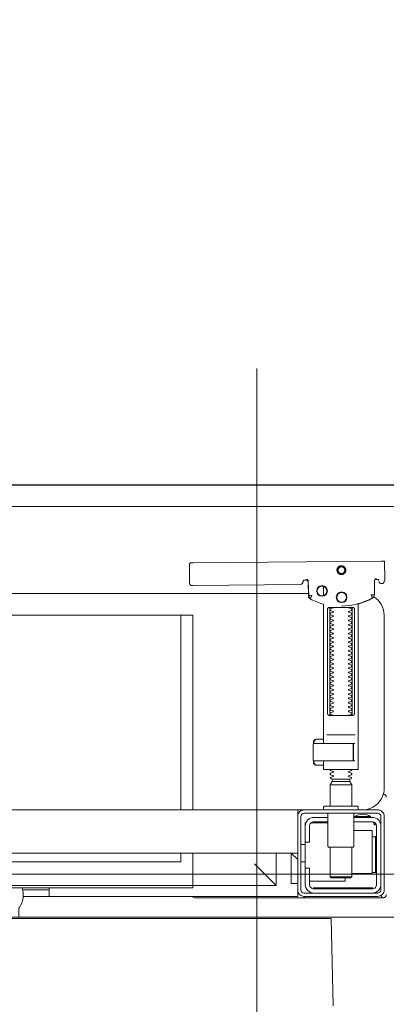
# Model space of a CAD drawing. Header units: millimetres. Extents: x 28291 to 177760, y -399809 to -170937.
# Tile 585 of 656: x 73069 to 73086, y -197908 to -197862. Entities that reach past the tile are written whole.
import ezdxf

# ---------------------------------------------------------------- set-up
doc = ezdxf.new("R2010")
doc.units = ezdxf.units.MM
doc.layers.get('0').update_dxf_attribs({"lineweight": 0})
doc.layers.add('!! 0_ Istn-okna - wymienione', color=9, linetype='Continuous', lineweight=13, true_color=0x808080)
doc.layers.add('!! 2 ZABUDOWA GK-MDF', color=7, linetype='Continuous', lineweight=13, true_color=0x7a7a7a)
for name, color, linetype, lineweight in [('!! 0_ Istn-sciany', 3, 'Continuous', 30), ('!! 2_posadzki gres sanit 2', 244, 'Continuous', 9), ('!! wymiary osi', 250, 'Continuous', 9)]:
    doc.layers.add(name, color=color, linetype=linetype, lineweight=lineweight)
doc.layers.add('!!_@ wypos sanit nd', color=7, linetype='Continuous', lineweight=0, plot=False)
doc.styles.add('TXT', font='simplex.shx')
doc.dimstyles.new('DIM50', dxfattribs={"dimscale": 5, "dimtxt": 2.5, "dimasz": 1.5, "dimexe": 0, "dimexo": 0, "dimgap": 0.5, "dimtad": 1, "dimdec": 4, "dimrnd": 0.5, "dimdsep": 46, "dimtxsty": 'TXT', "dimblk1": 'TICK1', "dimblk2": 'TICK1', "dimsah": 1, "dimcen": 0, "dimse1": 1, "dimse2": 1, "dimclrd": 1, "dimclre": 7, "dimclrt": 9, "dimadec": 0, "dimazin": 0, "dimtfac": 1, "dimtdec": 4, "dimtmove": 2, "dimatfit": 3, "dimldrblk": 'TICK1', "dimfxl": 1, "dimtolj": 1, "dimarcsym": 0})

# ---------------------------------------------------------------- blocks, each defined once
blk = doc.blocks.new('A$Cff2eaf8b')
for points in [[(0.19864, 0.08252), (0.11173, 0.08169)], [(0.20013, 0.08252), (0.20025, 0.07353)], [(0.16386, 0.07389), (0.16409, 0.07384), (0.16425, 0.07378), (0.1644, 0.07368), (0.16452, 0.07356), (0.16463, 0.07342), (0.16471, 0.07326), (0.16476, 0.07309), (0.16478, 0.07292), (0.16496, 0.06636), (0.16497, 0.06624), (0.16498, 0.06614), (0.165, 0.06604), (0.16503, 0.06594), (0.16507, 0.06584), (0.16511, 0.06575), (0.16516, 0.06566), (0.16521, 0.06557), (0.16527, 0.06549), (0.16534, 0.0654), (0.16542, 0.06533), (0.1655, 0.06526), (0.16558, 0.06519), (0.16567, 0.06513), (0.16576, 0.06508), (0.16651, 0.0647), (0.16726, 0.06433), (0.16803, 0.06399), (0.16881, 0.06367), (0.1696, 0.06337), (0.17039, 0.06309), (0.17119, 0.06284), (0.172, 0.0626), (0.172, -0.00186)], [(0.1651, 0.06653), (0.16492, 0.07312), (0.1649, 0.07329), (0.16485, 0.07345), (0.16478, 0.07361), (0.16467, 0.07374), (0.16455, 0.07386), (0.16441, 0.07396), (0.16425, 0.07403), (0.16409, 0.07408), (0.16391, 0.07409)], [(0.19757, 0.07355), (0.19749, 0.07368), (0.19738, 0.0738), (0.19726, 0.0739), (0.19713, 0.07399), (0.19698, 0.07405), (0.19683, 0.07408), (0.19667, 0.07409), (0.19577, 0.07408)], [(0.172, 0.07087), (0.172, 0.06656)], [(0.16493, 0.0675), (-0.16477, 0.0675)], [(0.17483, 0.06014), (0.17483, 0.01214)], [(0.18523, 0.01214), (0.18523, 0.06014)], [(-0.11847, -0.0325), (-0.11847, 0.0575), (0.11153, 0.0575), (0.11153, -0.0325)], [(0.10602, 0.0575), (0.10602, -0.0325)], [(0.16811, -0.00015), (0.16776, -0.00056), (0.16776, -0.00022), (0.16779, -0.00011), (0.16786, -0.00004), (0.16797, 0), (0.1681, 0.00001), (0.16822, 0.00001), (0.16841, 0.00003), (0.16887, 0.00014), (0.172, 0.00014)], [(0.16848, 0.00006), (0.16856, 0.00012), (0.16876, 0.00014)], [(0.18662, 0.00214), (0.17345, 0.00214)], [(0.16732, -0.0019), (0.16732, -0.00074), (0.16736, -0.00062), (0.16746, -0.00054), (0.16767, -0.00049)], [(0.16751, -0.00165), (0.16754, -0.00139), (0.16766, -0.00086)], [(0.17371, -0.00186), (0.18481, -0.00186), (0.18637, -0.00186)], [(0.16767, -0.01124), (0.16755, -0.01122), (0.16746, -0.01119), (0.16737, -0.01112), (0.16732, -0.01098), (0.16732, -0.00983)], [(0.16766, -0.01087), (0.16754, -0.01033), (0.16751, -0.01008)], [(0.172, -0.01186), (0.16887, -0.01186), (0.16841, -0.01176), (0.16831, -0.01174), (0.16819, -0.01174), (0.16806, -0.01173), (0.16794, -0.01172), (0.16783, -0.01166), (0.16776, -0.01151), (0.16776, -0.01117), (0.16811, -0.01157)], [(0.16876, -0.01186), (0.16866, -0.01186), (0.16848, -0.01178)], [(0.18558, -0.00986), (0.18637, -0.00986)], [(0.185, -0.02092), (0.175, -0.02092)], [(0.1759, -0.0183), (0.1841, -0.0183)], [(0.1841, -0.01936), (0.1759, -0.01936)], [(0.19962, -0.02522), (0.19976, -0.02523), (0.19987, -0.02526), (0.20001, -0.0253)], [(-0.16, -0.0355), (-0.16, -0.0325), (0.16, -0.0325), (0.16, -0.0355)], [(0.16, -0.0485), (0.16, -0.0365)], [(0.1635, -0.0475), (0.1635, -0.04)], [(0.174, -0.0385), (0.16618, -0.0385)], [(0.167, -0.03806), (0.16693, -0.03815), (0.16687, -0.03825), (0.16681, -0.03837), (0.16675, -0.0385)], [(0.19499, -0.03806), (0.19506, -0.03814), (0.19512, -0.03823), (0.19517, -0.03833), (0.19521, -0.03842), (0.19525, -0.03853), (0.19528, -0.03863), (0.19531, -0.03874), (0.19533, -0.03885), (0.19535, -0.03896), (0.19537, -0.03907), (0.19538, -0.03917), (0.19539, -0.03927), (0.19537, -0.03937), (0.19547, -0.0394), (0.19557, -0.0394), (0.19567, -0.0394), (0.19578, -0.0394), (0.19589, -0.0394), (0.19612, -0.0394), (0.19616, -0.0393), (0.19615, -0.03919), (0.19613, -0.03907), (0.19609, -0.03894), (0.19605, -0.03882), (0.19594, -0.03861)], [(0.186, -0.042), (0.1945, -0.042), (0.1945, -0.062), (0.185, -0.062)], [(0.19591, -0.04489), (0.19602, -0.04489), (0.19615, -0.04489), (0.19632, -0.04489), (0.1965, -0.04489)], [(0.1615, -0.0485), (0.1635, -0.0485)], [(0.175, -0.0498), (0.175, -0.06346), (0.1755, -0.06396), (0.1845, -0.06396), (0.185, -0.06346), (0.185, -0.0498)], [(0.16, -0.0555), (0.157, -0.0525), (0.16, -0.0525), (-0.16, -0.0525), (-0.157, -0.0525), (-0.16, -0.0555)], [(0.10602, -0.0525), (0.10602, -0.05658), (-0.11847, -0.05658)], [(0.11153, -0.0525), (0.11153, -0.0675), (0.15, -0.0675)], [(0.14, -0.0575), (0.15, -0.0675), (0.15, -0.0525)], [(0.16, -0.0665), (0.157, -0.0665), (0.157, -0.0525)], [(0.1615, -0.0565), (0.1635, -0.0565)], [(0.185, -0.06346), (0.175, -0.06346)], [(0.1965, -0.06151), (0.19632, -0.06151), (0.19615, -0.06151), (0.19602, -0.06151), (0.19591, -0.06151)], [(0.1655, -0.0655), (0.182, -0.0655), (0.182, -0.06396)], [(0.03283, -0.0695), (0.045, -0.0695)], [(0.16, -0.0695), (0.16, -0.0725), (0.03305, -0.0725)], [(0.045, -0.0685), (0.045, -0.0725)], [(0.16721, -0.0685), (0.19466, -0.0685), (0.19478, -0.0685)], [(0.17, -0.069), (0.17, -0.0685)], [(0.174, -0.069), (0.174, -0.0685)]]:
    blk.add_lwpolyline(points)
for points in [[(0.16424, 0.07378), (0.16327, 0.07377), (0.16304, 0.07374), (0.16282, 0.07366), (0.16262, 0.07353), (0.16265, 0.07357), (0.16258, 0.07337), (0.16257, 0.07317, -0.157432), (0.16238, 0.07258), (0.1621, 0.07218, -0.241147), (0.16129, 0.07175), (0.1115, 0.07128), (0.11133, 0.07127), (0.11119, 0.07127), (0.11107, 0.07127), (0.11094, 0.07128), (0.11078, 0.0713), (0.11062, 0.07135), (0.11047, 0.07143), (0.11033, 0.07153), (0.11022, 0.07165), (0.11012, 0.07179), (0.11005, 0.07194), (0.11001, 0.0721), (0.10999, 0.07227), (0.10995, 0.08127), (0.11022, 0.08166)], [(0.19647, 0.0744), (0.19626, 0.07438), (0.19604, 0.0743), (0.19585, 0.07417), (0.19566, 0.07396, 0.132231), (0.19551, 0.07346), (0.19546, 0.06691)], [(0.19768, 0.0731, 0.415336), (0.19869, 0.07211)], [(0.19885, 0.07212), (0.19898, 0.07212), (0.19912, 0.07213), (0.19927, 0.07216), (0.1994, 0.07222), (0.19953, 0.07229), (0.19965, 0.07238), (0.19975, 0.07248), (0.20007, 0.07294, 0.158481), (0.20025, 0.07353)], [(0.18031, 0.06175, 0.125713), (0.19466, 0.06556, 0.121439), (0.19519, 0.06605, -0.262119), (0.2, 0.0575), (0.2, -0.0225, -0.414214), (0.19, -0.0325), (0.18751, -0.0325, 0.405519), (0.188, -0.032), (0.188, -0.0313, 0.414214), (0.1875, -0.0308), (0.1725, -0.0308, 0.414214), (0.172, -0.0313), (0.172, -0.032, 0.405519), (0.17249, -0.0325, 0.001664), (0.15993, -0.0325)], [(0.172, -0.00986), (0.172, -0.01366, 0.414214), (0.1722, -0.01386), (0.18462, -0.01386), (0.1878, -0.01386, 0.414214), (0.188, -0.01366), (0.188, 0.06267), (0.18885, 0.06292), (0.18969, 0.06319), (0.19052, 0.0635), (0.19134, 0.06382), (0.19215, 0.06417), (0.19295, 0.06454), (0.19374, 0.06494), (0.19456, 0.06538), (0.19464, 0.06544), (0.19473, 0.0655), (0.19481, 0.06557), (0.19488, 0.06564), (0.19495, 0.06572), (0.19502, 0.06581)], [(0.17647, 0.01114, 0.182836), (0.17636, 0.01123), (0.17515, 0.01163, 0.050055), (0.175, 0.0119), (0.175, 0.01218, 0.050055), (0.17515, 0.01244), (0.17636, 0.01285, 0.719897), (0.17636, 0.01323), (0.17515, 0.01363, 0.050055), (0.175, 0.0139), (0.175, 0.01418, 0.050055), (0.17515, 0.01444), (0.17636, 0.01485, 0.719897), (0.17636, 0.01523), (0.17515, 0.01563, 0.050055), (0.175, 0.0159), (0.175, 0.01618, 0.050055), (0.17515, 0.01644), (0.17636, 0.01685, 0.719897), (0.17636, 0.01723), (0.17515, 0.01763, 0.050055), (0.175, 0.0179), (0.175, 0.01818, 0.050055), (0.17515, 0.01844), (0.17636, 0.01885, 0.719897), (0.17636, 0.01923), (0.17515, 0.01963, 0.050055), (0.175, 0.0199), (0.175, 0.02018, 0.050055), (0.17515, 0.02044), (0.17636, 0.02085, 0.719897), (0.17636, 0.02123), (0.17515, 0.02163, 0.050055), (0.175, 0.0219), (0.175, 0.02218, 0.050055), (0.17515, 0.02244), (0.17636, 0.02285, 0.719897), (0.17636, 0.02323), (0.17515, 0.02363, 0.050055), (0.175, 0.0239), (0.175, 0.02418, 0.050055), (0.17515, 0.02444), (0.17636, 0.02485, 0.719897), (0.17636, 0.02523), (0.17515, 0.02563, 0.050055), (0.175, 0.0259), (0.175, 0.02618, 0.050055), (0.17515, 0.02644), (0.17636, 0.02685, 0.719897), (0.17636, 0.02723), (0.17515, 0.02763, 0.050055), (0.175, 0.0279), (0.175, 0.02818, 0.050055), (0.17515, 0.02844), (0.17636, 0.02885, 0.719897), (0.17636, 0.02923), (0.17515, 0.02963, 0.050055), (0.175, 0.0299), (0.175, 0.03018, 0.050055), (0.17515, 0.03044), (0.17636, 0.03085, 0.719897), (0.17636, 0.03123), (0.17515, 0.03163, 0.050055), (0.175, 0.0319), (0.175, 0.03218, 0.050055), (0.17515, 0.03244), (0.17636, 0.03285, 0.719897), (0.17636, 0.03323), (0.17515, 0.03363, 0.050055), (0.175, 0.0339), (0.175, 0.03418, 0.050055), (0.17515, 0.03444), (0.17636, 0.03485, 0.719897), (0.17636, 0.03523), (0.17515, 0.03563, 0.050055), (0.175, 0.0359), (0.175, 0.03618, 0.050055), (0.17515, 0.03644), (0.17636, 0.03685, 0.719897), (0.17636, 0.03723), (0.17515, 0.03763, 0.050055), (0.175, 0.0379), (0.175, 0.03818, 0.050055), (0.17515, 0.03844), (0.17636, 0.03885, 0.719897), (0.17636, 0.03923), (0.17515, 0.03963, 0.050055), (0.175, 0.0399), (0.175, 0.04018, 0.050055), (0.17515, 0.04044), (0.17636, 0.04085, 0.719897), (0.17636, 0.04123), (0.17515, 0.04163, 0.050055), (0.175, 0.0419), (0.175, 0.04218, 0.050055), (0.17515, 0.04244), (0.17636, 0.04285, 0.719897), (0.17636, 0.04323), (0.17515, 0.04363, 0.050055), (0.175, 0.0439), (0.175, 0.04418, 0.050055), (0.17515, 0.04444), (0.17636, 0.04485, 0.719897), (0.17636, 0.04523), (0.17515, 0.04563, 0.050055), (0.175, 0.0459), (0.175, 0.04618, 0.050055), (0.17515, 0.04644), (0.17636, 0.04685, 0.719897), (0.17636, 0.04723), (0.17515, 0.04763, 0.050055), (0.175, 0.0479), (0.175, 0.04818, 0.050055), (0.17515, 0.04844), (0.17636, 0.04885, 0.719897), (0.17636, 0.04923), (0.17515, 0.04963, 0.050055), (0.175, 0.0499), (0.175, 0.05018, 0.050055), (0.17515, 0.05044), (0.17636, 0.05085, 0.719897), (0.17636, 0.05123), (0.17515, 0.05163, 0.050055), (0.175, 0.0519), (0.175, 0.05218, 0.050055), (0.17515, 0.05244), (0.17636, 0.05285, 0.719897), (0.17636, 0.05323), (0.17515, 0.05363, 0.050055), (0.175, 0.0539), (0.175, 0.05418, 0.050055), (0.17515, 0.05444), (0.17636, 0.05485, 0.719897), (0.17636, 0.05523), (0.17515, 0.05563, 0.050055), (0.175, 0.0559), (0.175, 0.05618, 0.050055), (0.17515, 0.05644), (0.17636, 0.05685, 0.719897), (0.17636, 0.05723), (0.17515, 0.05763, 0.050055), (0.175, 0.0579), (0.175, 0.05818, 0.050055), (0.17515, 0.05844), (0.17636, 0.05885, 0.719897), (0.17636, 0.05923), (0.17515, 0.05963, 0.050055), (0.175, 0.0599), (0.175, 0.06018, 0.050055), (0.17515, 0.06044), (0.17636, 0.06085, 0.474594), (0.17647, 0.06114)], [(0.18353, 0.06114, 0.474594), (0.18364, 0.06085), (0.18485, 0.06044, 0.050055), (0.185, 0.06018), (0.185, 0.0599, 0.050055), (0.18485, 0.05963), (0.18364, 0.05923, 0.719897), (0.18364, 0.05885), (0.18485, 0.05844, 0.050055), (0.185, 0.05818), (0.185, 0.0579, 0.050055), (0.18485, 0.05763), (0.18364, 0.05723, 0.719897), (0.18364, 0.05685), (0.18485, 0.05644, 0.050055), (0.185, 0.05618), (0.185, 0.0559, 0.050055), (0.18485, 0.05563), (0.18364, 0.05523, 0.719897), (0.18364, 0.05485), (0.18485, 0.05444, 0.050055), (0.185, 0.05418), (0.185, 0.0539, 0.050055), (0.18485, 0.05363), (0.18364, 0.05323, 0.719897), (0.18364, 0.05285), (0.18485, 0.05244, 0.050055), (0.185, 0.05218), (0.185, 0.0519, 0.050055), (0.18485, 0.05163), (0.18364, 0.05123, 0.719897), (0.18364, 0.05085), (0.18485, 0.05044, 0.050055), (0.185, 0.05018), (0.185, 0.0499, 0.050055), (0.18485, 0.04963), (0.18364, 0.04923, 0.719897), (0.18364, 0.04885), (0.18485, 0.04844, 0.050055), (0.185, 0.04818), (0.185, 0.0479, 0.050055), (0.18485, 0.04763), (0.18364, 0.04723, 0.719897), (0.18364, 0.04685), (0.18485, 0.04644, 0.050055), (0.185, 0.04618), (0.185, 0.0459, 0.050055), (0.18485, 0.04563), (0.18364, 0.04523, 0.719897), (0.18364, 0.04485), (0.18485, 0.04444, 0.050055), (0.185, 0.04418), (0.185, 0.0439, 0.050055), (0.18485, 0.04363), (0.18364, 0.04323, 0.719897), (0.18364, 0.04285), (0.18485, 0.04244, 0.050055), (0.185, 0.04218), (0.185, 0.0419, 0.050055), (0.18485, 0.04163), (0.18364, 0.04123, 0.719897), (0.18364, 0.04085), (0.18485, 0.04044, 0.050055), (0.185, 0.04018), (0.185, 0.0399, 0.050055), (0.18485, 0.03963), (0.18364, 0.03923, 0.719897), (0.18364, 0.03885), (0.18485, 0.03844, 0.050055), (0.185, 0.03818), (0.185, 0.0379, 0.050055), (0.18485, 0.03763), (0.18364, 0.03723, 0.719897), (0.18364, 0.03685), (0.18485, 0.03644, 0.050055), (0.185, 0.03618), (0.185, 0.0359, 0.050055), (0.18485, 0.03563), (0.18364, 0.03523, 0.719897), (0.18364, 0.03485), (0.18485, 0.03444, 0.050055), (0.185, 0.03418), (0.185, 0.0339, 0.050055), (0.18485, 0.03363), (0.18364, 0.03323, 0.719897), (0.18364, 0.03285), (0.18485, 0.03244, 0.050055), (0.185, 0.03218), (0.185, 0.0319, 0.050055), (0.18485, 0.03163), (0.18364, 0.03123, 0.719897), (0.18364, 0.03085), (0.18485, 0.03044, 0.050055), (0.185, 0.03018), (0.185, 0.0299, 0.050055), (0.18485, 0.02963), (0.18364, 0.02923, 0.719897), (0.18364, 0.02885), (0.18485, 0.02844, 0.050055), (0.185, 0.02818), (0.185, 0.0279, 0.050055), (0.18485, 0.02763), (0.18364, 0.02723, 0.719897), (0.18364, 0.02685), (0.18485, 0.02644, 0.050055), (0.185, 0.02618), (0.185, 0.0259, 0.050055), (0.18485, 0.02563), (0.18364, 0.02523, 0.719897), (0.18364, 0.02485), (0.18485, 0.02444, 0.050055), (0.185, 0.02418), (0.185, 0.0239, 0.050055), (0.18485, 0.02363), (0.18364, 0.02323, 0.719897), (0.18364, 0.02285), (0.18485, 0.02244, 0.050055), (0.185, 0.02218), (0.185, 0.0219, 0.050055), (0.18485, 0.02163), (0.18364, 0.02123, 0.719897), (0.18364, 0.02085), (0.18485, 0.02044, 0.050055), (0.185, 0.02018), (0.185, 0.0199, 0.050055), (0.18485, 0.01963), (0.18364, 0.01923, 0.719897), (0.18364, 0.01885), (0.18485, 0.01844, 0.050055), (0.185, 0.01818), (0.185, 0.0179, 0.050055), (0.18485, 0.01763), (0.18364, 0.01723, 0.719897), (0.18364, 0.01685), (0.18485, 0.01644, 0.050055), (0.185, 0.01618), (0.185, 0.0159, 0.050055), (0.18485, 0.01563), (0.18364, 0.01523, 0.719897), (0.18364, 0.01485), (0.18485, 0.01444, 0.050055), (0.185, 0.01418), (0.185, 0.0139, 0.050055), (0.18485, 0.01363), (0.18364, 0.01323, 0.719897), (0.18364, 0.01285), (0.18485, 0.01244, 0.050055), (0.185, 0.01218), (0.185, 0.0119, 0.050055), (0.18485, 0.01163), (0.18364, 0.01123, 0.182836), (0.18353, 0.01114)], [(0.18575, -0.00966), (0.18575, -0.00207), (0.18572, -0.00196), (0.18564, -0.00189), (0.18554, -0.00186), (0.18565, -0.00188), (0.18573, -0.00194), (0.18577, -0.00204), (0.18577, -0.00966), (0.18574, -0.00977), (0.18566, -0.00984), (0.18547, -0.00986), (0.18558, -0.00981), (0.18563, -0.00966), (0.18563, -0.00206), (0.18557, -0.00191), (0.18547, -0.00186), (0.16743, -0.00186, 0.414214), (0.16723, -0.00206), (0.16723, -0.00966, 0.414214), (0.16743, -0.00986), (0.18547, -0.00986)], [(0.18555, -0.00986, 0.414213), (0.18575, -0.00966), (0.18575, -0.00207), (0.18575, -0.00966), (0.18572, -0.00977), (0.18564, -0.00984), (0.18554, -0.00986)], [(0.175, -0.01382), (0.175, -0.01406, -0.050055), (0.17515, -0.01432), (0.17636, -0.01473, -0.719897), (0.17636, -0.01511), (0.17515, -0.01552, -0.050055), (0.175, -0.01578), (0.175, -0.01606, -0.050055), (0.17515, -0.01632), (0.17636, -0.01673, -0.719897), (0.17636, -0.01711), (0.17515, -0.01752, -0.050055), (0.175, -0.01778), (0.1759, -0.0183), (0.1759, -0.01936), (0.175, -0.02092), (0.175, -0.0308)], [(0.185, -0.01382), (0.185, -0.01406, 0.050055), (0.18485, -0.01432), (0.18364, -0.01473, 0.719897), (0.18364, -0.01511), (0.18485, -0.01552, 0.050055), (0.185, -0.01578), (0.185, -0.01606, 0.050055), (0.18485, -0.01632), (0.18364, -0.01673, 0.719897), (0.18364, -0.01711), (0.18485, -0.01752, 0.050055), (0.185, -0.01778), (0.1841, -0.0183), (0.1841, -0.01936), (0.185, -0.02092), (0.185, -0.0308)], [(0.2001, -0.02534, 0.126559), (0.19961, -0.02525)], [(0.20099, -0.02671, 0.198909), (0.20055, -0.02564, 0.091301), (0.2001, -0.02534)], [(0.16379, -0.0385), (0.1635, -0.0385), (0.1635, -0.04, -0.414214), (0.1675, -0.036), (0.174, -0.036)], [(0.174, -0.034), (0.174, -0.0493, 0.414214), (0.1745, -0.0498), (0.1855, -0.0498, 0.414214), (0.186, -0.0493), (0.186, -0.034)], [(0.19375, -0.03562, 0.119096), (0.19, -0.03454, 0.119096), (0.18625, -0.03562)], [(0.19375, -0.036), (0.19375, -0.03562), (0.18625, -0.03562), (0.18625, -0.036), (0.1945, -0.036, -0.414214), (0.1985, -0.04)], [(0.174, -0.038), (0.1675, -0.038, 0.414214), (0.1655, -0.04), (0.1655, -0.0475), (0.1635, -0.0475), (0.1635, -0.067, 0.414214), (0.1675, -0.071)], [(0.1635, -0.0595), (0.1655, -0.0595), (0.1655, -0.067, 0.414214), (0.1675, -0.069), (0.1945, -0.069, 0.414214), (0.1965, -0.067), (0.1965, -0.04, 0.414214), (0.1945, -0.038), (0.186, -0.038)], [(0.1945, -0.04497), (0.19515, -0.04496), (0.19542, -0.04496), (0.1956, -0.04496), (0.19566, -0.04496, 0.116465), (0.19589, -0.0449), (0.196, -0.04485), (0.196, -0.06155), (0.19589, -0.0615, 0.116465), (0.19566, -0.06144), (0.19542, -0.06144), (0.19515, -0.06144), (0.1945, -0.06143)], [(0.1945, -0.071, 0.414214), (0.1985, -0.067)], [(-0.04, -0.0685), (-0.03255, -0.0685, 0.236962), (-0.03118, -0.07775, -0.154353), (-0.031, -0.07832), (-0.031, -0.08218), (0.031, -0.08218), (0.031, -0.07832, -0.154353), (0.03118, -0.07775, 0.236962), (0.03255, -0.0685), (0.04, -0.0685)], [(0.11124, -0.0725), (0.11142, -0.07274), (0.11165, -0.07293), (0.11192, -0.07308), (0.1122, -0.07317), (0.1125, -0.0732), (0.1623, -0.0732, 0.326231), (0.16325, -0.0725)], [(0.1987, -0.07216, 0.000114), (0.1987, -0.07216, 0.517015), (0.20003, -0.07309), (0.19993, -0.07313), (0.19983, -0.07315), (0.19971, -0.07318), (0.19958, -0.07319), (0.19948, -0.07319), (0.19903, -0.07319), (0.19841, -0.07319), (0.19771, -0.07319), (0.16427, -0.07319), (0.16392, -0.07319), (0.16356, -0.07319), (0.16323, -0.07319), (0.16293, -0.07319), (0.16269, -0.07319), (0.16249, -0.07319), (0.16236, -0.07319)], [(0.2001, -0.07306, 0.091301), (0.20055, -0.07276, 0.198909), (0.20099, -0.0717)]]:
    blk.add_lwpolyline(points, format="xyb")
for points in [[(0.18024, 0.0763), (0.18044, 0.07631), (0.18064, 0.07634), (0.18083, 0.07639), (0.18102, 0.07646), (0.1812, 0.07655), (0.18138, 0.07665), (0.18154, 0.07677), (0.18168, 0.07691), (0.18182, 0.07706), (0.18193, 0.07722), (0.18204, 0.0774), (0.18212, 0.07758), (0.18219, 0.07777), (0.18223, 0.07796), (0.18226, 0.07816), (0.18227, 0.07836), (0.18226, 0.07857), (0.18223, 0.07876), (0.18217, 0.07896), (0.18211, 0.07915), (0.18202, 0.07933), (0.18191, 0.0795), (0.18179, 0.07966), (0.18165, 0.07981), (0.1815, 0.07994), (0.18134, 0.08006), (0.18117, 0.08016), (0.18099, 0.08024), (0.1808, 0.08031), (0.1806, 0.08036), (0.1804, 0.08038), (0.1802, 0.08039), (0.18, 0.08038), (0.1798, 0.08035), (0.17961, 0.0803), (0.17942, 0.08023), (0.17924, 0.08014), (0.17907, 0.08004), (0.17891, 0.07992), (0.17876, 0.07978), (0.17863, 0.07963), (0.17851, 0.07947), (0.17841, 0.07929), (0.17832, 0.07911), (0.17826, 0.07892), (0.17821, 0.07872), (0.17818, 0.07853), (0.17817, 0.07832), (0.17819, 0.07812), (0.17822, 0.07793), (0.17827, 0.07773), (0.17834, 0.07754), (0.17842, 0.07736), (0.17853, 0.07719), (0.17865, 0.07703), (0.17879, 0.07688), (0.17894, 0.07675), (0.1791, 0.07663), (0.17927, 0.07653), (0.17946, 0.07645), (0.17965, 0.07638), (0.17984, 0.07633), (0.18004, 0.07631)], [(0.18023, 0.07679), (0.18038, 0.0768), (0.18053, 0.07682), (0.18068, 0.07686), (0.18082, 0.07691), (0.18096, 0.07698), (0.18109, 0.07706), (0.18121, 0.07715), (0.18132, 0.07725), (0.18143, 0.07737), (0.18151, 0.07749), (0.18159, 0.07762), (0.18166, 0.07776), (0.18171, 0.0779), (0.18174, 0.07805), (0.18176, 0.0782), (0.18177, 0.07835), (0.18176, 0.0785), (0.18174, 0.07866), (0.1817, 0.0788), (0.18164, 0.07895), (0.18158, 0.07908), (0.1815, 0.07921), (0.18141, 0.07933), (0.1813, 0.07944), (0.18119, 0.07955), (0.18107, 0.07964), (0.18093, 0.07971), (0.1808, 0.07978), (0.18065, 0.07983), (0.18051, 0.07986), (0.18036, 0.07988), (0.1802, 0.07989), (0.18005, 0.07988), (0.1799, 0.07986), (0.17975, 0.07982), (0.17961, 0.07976), (0.17947, 0.0797), (0.17935, 0.07962), (0.17922, 0.07953), (0.17911, 0.07942), (0.17901, 0.07931), (0.17892, 0.07919), (0.17884, 0.07906), (0.17878, 0.07892), (0.17873, 0.07877), (0.1787, 0.07863), (0.17867, 0.07848), (0.17867, 0.07832), (0.17868, 0.07817), (0.1787, 0.07802), (0.17874, 0.07787), (0.17879, 0.07773), (0.17886, 0.07759), (0.17894, 0.07746), (0.17903, 0.07734), (0.17913, 0.07723), (0.17925, 0.07713), (0.17937, 0.07704), (0.1795, 0.07696), (0.17964, 0.0769), (0.17978, 0.07685), (0.17993, 0.07682), (0.18008, 0.07679)], [(0.16587, 0.06536), (0.16582, 0.06538), (0.16577, 0.06542), (0.16573, 0.06545), (0.16568, 0.06549), (0.16563, 0.06553), (0.16558, 0.06558), (0.16553, 0.06563), (0.16548, 0.06568), (0.16544, 0.06573), (0.1654, 0.06579), (0.16536, 0.06585), (0.16532, 0.06591), (0.16529, 0.06597), (0.16526, 0.06603), (0.16523, 0.0661), (0.16521, 0.06616), (0.16519, 0.06623), (0.16517, 0.06629), (0.16515, 0.06636), (0.16514, 0.06642), (0.16514, 0.06648), (0.16513, 0.06654), (0.16513, 0.06659), (0.16518, 0.06661), (0.16643, 0.06666), (0.16648, 0.06666), (0.16654, 0.06666), (0.16659, 0.06668), (0.16664, 0.06665), (0.16661, 0.06661), (0.16658, 0.06656), (0.16655, 0.06651), (0.16652, 0.06645), (0.16594, 0.06536)], [(0.18533, 0.06114), (0.18541, 0.06113), (0.1855, 0.06112), (0.18559, 0.06111), (0.18567, 0.06108), (0.18575, 0.06105), (0.18583, 0.06101), (0.18591, 0.06096), (0.18597, 0.0609), (0.18604, 0.06084), (0.18609, 0.06076), (0.18615, 0.06068), (0.18619, 0.06058), (0.18623, 0.06048), (0.18625, 0.06037), (0.18627, 0.06025), (0.18628, 0.06014), (0.18628, 0.01214), (0.18627, 0.01202), (0.18625, 0.01191), (0.18623, 0.0118), (0.18619, 0.01169), (0.18615, 0.0116), (0.18609, 0.01151), (0.18604, 0.01144), (0.18597, 0.01137), (0.18591, 0.01131), (0.18583, 0.01126), (0.18575, 0.01122), (0.18567, 0.01119), (0.18559, 0.01117), (0.1855, 0.01115), (0.18541, 0.01114), (0.18533, 0.01114), (0.17475, 0.01114), (0.17466, 0.01114), (0.17457, 0.01115), (0.17449, 0.01117), (0.1744, 0.01119), (0.17432, 0.01122), (0.17424, 0.01126), (0.17416, 0.01131), (0.17409, 0.01137), (0.17403, 0.01144), (0.17397, 0.01151), (0.17392, 0.0116), (0.17387, 0.01169), (0.17384, 0.0118), (0.17381, 0.01191), (0.17379, 0.01202), (0.17379, 0.01214), (0.17379, 0.06014), (0.17379, 0.06025), (0.17381, 0.06037), (0.17384, 0.06048), (0.17387, 0.06058), (0.17392, 0.06068), (0.17397, 0.06076), (0.17403, 0.06084), (0.17409, 0.0609), (0.17416, 0.06096), (0.17424, 0.06101), (0.17432, 0.06105), (0.1744, 0.06108), (0.17449, 0.06111), (0.17457, 0.06112), (0.17466, 0.06113), (0.17475, 0.06114)], [(-0.11847, -0.0685), (0.11153, -0.0685), (0.11153, -0.0675), (-0.11847, -0.0675)]]:
    blk.add_lwpolyline(points, close=True)
for points in [[(0.19546, 0.0669), (0.19546, 0.0669), (0.19546, 0.0669), (0.19546, 0.06691), (0.19546, 0.06691), (0.19546, 0.06691), (0.19546, 0.06691), (0.19546, 0.06691), (0.19546, 0.06691), (0.19546, 0.06691), (0.19546, 0.06691), (0.19546, 0.06691), (0.19546, 0.06691), (0.19546, 0.06691), (0.19546, 0.06691), (0.19546, 0.06691), (0.19546, 0.06691), (0.19546, 0.06691), (0.19546, 0.06691), (0.19546, 0.06691), (0.19546, 0.0669), (0.19546, 0.0669), (0.19546, 0.0669), (0.19546, 0.0669), (0.19546, 0.0669), (0.19546, 0.0669), (0.19546, 0.0669), (0.19546, 0.0669), (0.19546, 0.0669), (0.19546, 0.0669), (0.19546, 0.0669), (0.19546, 0.0669), (0.19546, 0.0669), (0.19546, 0.0669), (0.19546, 0.0669), (0.19546, 0.0669), (0.19545, 0.0669), (0.19545, 0.06691), (0.19545, 0.06691), (0.19545, 0.06691), (0.19545, 0.06691), (0.19545, 0.06691), (0.19545, 0.06691), (0.19545, 0.06691), (0.19545, 0.06691), (0.19544, 0.06691), (0.19544, 0.06691), (0.19544, 0.0669), (0.19544, 0.0669), (0.19544, 0.0669), (0.19543, 0.0669), (0.19543, 0.0669), (0.19543, 0.0669), (0.19543, 0.0669), (0.19543, 0.0669), (0.19543, 0.0669), (0.19543, 0.0669), (0.19542, 0.0669), (0.19542, 0.0669), (0.19542, 0.0669), (0.19542, 0.0669), (0.19542, 0.0669), (0.19541, 0.0669), (0.19541, 0.0669), (0.19541, 0.0669), (0.19541, 0.0669), (0.19541, 0.0669), (0.1954, 0.0669), (0.1954, 0.0669), (0.1954, 0.0669), (0.19539, 0.0669), (0.19539, 0.0669), (0.19539, 0.0669), (0.19537, 0.06691), (0.19537, 0.06691), (0.19537, 0.06691), (0.19536, 0.06691), (0.19536, 0.06691), (0.19535, 0.06691), (0.19535, 0.06691), (0.19534, 0.06691), (0.19534, 0.06691), (0.19533, 0.06691), (0.19533, 0.06691), (0.19532, 0.06691), (0.19532, 0.06691), (0.19531, 0.06691), (0.19531, 0.06691), (0.1953, 0.06691), (0.19529, 0.06691), (0.19529, 0.06691), (0.19528, 0.06691), (0.19527, 0.06691), (0.19527, 0.06691), (0.19526, 0.06691), (0.19525, 0.06691), (0.19524, 0.06691), (0.19523, 0.06691), (0.19523, 0.06691), (0.19522, 0.06691), (0.19521, 0.06691), (0.1952, 0.06691), (0.19519, 0.06691), (0.19518, 0.06691), (0.19517, 0.06691), (0.19516, 0.06691), (0.19515, 0.06691), (0.19514, 0.06691), (0.19513, 0.06691), (0.19512, 0.06691), (0.19511, 0.06691), (0.1951, 0.06691), (0.19509, 0.06691), (0.19508, 0.06691), (0.19507, 0.06691), (0.19506, 0.06691), (0.19505, 0.06691), (0.19504, 0.06691), (0.19503, 0.06691), (0.19502, 0.06691), (0.19501, 0.06691), (0.19499, 0.06691), (0.19498, 0.06691), (0.19497, 0.06691), (0.19496, 0.06691), (0.19495, 0.06691), (0.19494, 0.06692), (0.19492, 0.06692), (0.19491, 0.06692), (0.1949, 0.06692), (0.19489, 0.06692), (0.19487, 0.06692), (0.19486, 0.06692), (0.19485, 0.06692), (0.19484, 0.06692), (0.19482, 0.06692), (0.19481, 0.06692), (0.19469, 0.06692), (0.19464, 0.06692), (0.19459, 0.06692), (0.19456, 0.06692), (0.19453, 0.06692), (0.19451, 0.06692), (0.19448, 0.06692), (0.19445, 0.06692), (0.19443, 0.06692), (0.1944, 0.06692), (0.19438, 0.06692), (0.19435, 0.06692), (0.19433, 0.06692), (0.1943, 0.06692), (0.19428, 0.06692), (0.19427, 0.06692), (0.19425, 0.06692), (0.19423, 0.06692), (0.19422, 0.06692), (0.19421, 0.06692), (0.19419, 0.06692), (0.19418, 0.06692), (0.19418, 0.06692), (0.19417, 0.06692), (0.19416, 0.06692), (0.19416, 0.06692), (0.19415, 0.06692), (0.19415, 0.06693), (0.19414, 0.06693), (0.19414, 0.06693), (0.19413, 0.06693), (0.19413, 0.06693), (0.19412, 0.06693), (0.19412, 0.06693), (0.19411, 0.06693), (0.19411, 0.06693), (0.19411, 0.06692), (0.1941, 0.06692), (0.1941, 0.06692), (0.1941, 0.06692), (0.19409, 0.06692), (0.19409, 0.06692), (0.19409, 0.06692), (0.19408, 0.06692), (0.19408, 0.06692), (0.19408, 0.06692), (0.19407, 0.06692), (0.19407, 0.06692), (0.19406, 0.06692), (0.19406, 0.06692), (0.19406, 0.06692), (0.19406, 0.06692), (0.19405, 0.06692), (0.19405, 0.06692), (0.19405, 0.06692), (0.19405, 0.06692), (0.19404, 0.06693), (0.19404, 0.06693), (0.19404, 0.06693), (0.19403, 0.06693), (0.19403, 0.06693), (0.19402, 0.06693), (0.19402, 0.06694), (0.19402, 0.06694), (0.19401, 0.06694), (0.19401, 0.06694), (0.19401, 0.06694), (0.194, 0.06694), (0.194, 0.06694), (0.194, 0.06694), (0.194, 0.06694), (0.194, 0.06694), (0.194, 0.06694), (0.19399, 0.06694), (0.19399, 0.06694), (0.19399, 0.06694), (0.19399, 0.06694), (0.19399, 0.06694), (0.19399, 0.06694), (0.19399, 0.06694), (0.19398, 0.06694), (0.19398, 0.06694), (0.19398, 0.06694), (0.19398, 0.06693), (0.19398, 0.06693), (0.19397, 0.06693), (0.19397, 0.06693), (0.19397, 0.06693), (0.19397, 0.06693), (0.19397, 0.06692), (0.19397, 0.06692), (0.19397, 0.06692), (0.19397, 0.06692), (0.19397, 0.06692), (0.19397, 0.06691), (0.19397, 0.06691), (0.19397, 0.06691), (0.19397, 0.06691), (0.19397, 0.0669), (0.19397, 0.0669), (0.19397, 0.0669), (0.19397, 0.0669), (0.19397, 0.0669), (0.19397, 0.06689), (0.19397, 0.06689), (0.19397, 0.06689), (0.19397, 0.06689), (0.19397, 0.06689), (0.19397, 0.06688), (0.19397, 0.06688), (0.19398, 0.06688), (0.19398, 0.06688), (0.19398, 0.06688), (0.19398, 0.06687), (0.19399, 0.06687), (0.19399, 0.06687), (0.19399, 0.06687), (0.194, 0.06686), (0.194, 0.06686), (0.19401, 0.06685), (0.19401, 0.06685), (0.19401, 0.06685), (0.19402, 0.06684), (0.19402, 0.06684), (0.19402, 0.06684), (0.19402, 0.06683), (0.19403, 0.06683), (0.19403, 0.06683), (0.19403, 0.06682), (0.19403, 0.06682), (0.19403, 0.06682), (0.19403, 0.06681), (0.19403, 0.06681), (0.19404, 0.06681), (0.19404, 0.06681), (0.19404, 0.0668), (0.19404, 0.0668), (0.19404, 0.0668), (0.19404, 0.06679), (0.19405, 0.06679), (0.19405, 0.06679), (0.19405, 0.06678), (0.19405, 0.06678), (0.19405, 0.06677), (0.19406, 0.06677), (0.19406, 0.06677), (0.19406, 0.06676), (0.19406, 0.06676), (0.19407, 0.06675), (0.19407, 0.06675), (0.19407, 0.06674), (0.19408, 0.06673), (0.19408, 0.06672), (0.19409, 0.06671), (0.1941, 0.0667), (0.1941, 0.06669), (0.19411, 0.06668), (0.19412, 0.06666), (0.19414, 0.06663), (0.19416, 0.06659), (0.19418, 0.06655), (0.19419, 0.06653), (0.1942, 0.06652), (0.19421, 0.0665), (0.19422, 0.06648), (0.19423, 0.06646), (0.19433, 0.06627), (0.19434, 0.06626), (0.19435, 0.06624), (0.19436, 0.06622), (0.19437, 0.06621), (0.19438, 0.06619), (0.19439, 0.06618), (0.1944, 0.06616), (0.1944, 0.06614), (0.19441, 0.06613), (0.19442, 0.06611), (0.19443, 0.0661), (0.19444, 0.06608), (0.19445, 0.06607), (0.19445, 0.06605), (0.19446, 0.06604), (0.19447, 0.06603), (0.19448, 0.06601), (0.19448, 0.066), (0.19449, 0.06598), (0.1945, 0.06597), (0.19451, 0.06596), (0.19451, 0.06595), (0.19452, 0.06593), (0.19453, 0.06592), (0.19453, 0.06591), (0.19454, 0.0659), (0.19455, 0.06588), (0.19455, 0.06587), (0.19456, 0.06586), (0.19457, 0.06585), (0.19457, 0.06584), (0.19458, 0.06583), (0.19458, 0.06582), (0.19459, 0.06581), (0.19459, 0.0658), (0.1946, 0.06579), (0.1946, 0.06578), (0.19461, 0.06577), (0.19461, 0.06576), (0.19462, 0.06575), (0.19462, 0.06574), (0.19463, 0.06573), (0.19463, 0.06572), (0.19464, 0.06572), (0.19464, 0.06571), (0.19464, 0.0657), (0.19465, 0.06569), (0.19465, 0.06569), (0.19466, 0.06568), (0.19466, 0.06567), (0.19466, 0.06567), (0.19467, 0.06566), (0.19467, 0.06566), (0.19467, 0.06565), (0.19467, 0.06565), (0.19468, 0.06564), (0.19468, 0.06564), (0.19468, 0.06564), (0.19468, 0.06563), (0.19468, 0.06563), (0.19468, 0.06563), (0.19468, 0.06563), (0.19468, 0.06563), (0.19468, 0.06562), (0.19469, 0.06562), (0.19469, 0.06562), (0.19469, 0.06562), (0.19469, 0.06562), (0.19469, 0.06562), (0.19469, 0.06562), (0.19469, 0.06561), (0.19469, 0.06561), (0.19469, 0.06561), (0.19469, 0.06561), (0.19469, 0.06561), (0.19469, 0.06561), (0.19469, 0.06561), (0.19469, 0.06561), (0.19469, 0.06561), (0.19469, 0.06561), (0.19469, 0.06561), (0.19469, 0.06561), (0.19469, 0.06561), (0.19469, 0.06561), (0.19469, 0.06561), (0.19469, 0.06561), (0.19469, 0.0656), (0.19469, 0.0656), (0.19469, 0.0656), (0.19469, 0.0656), (0.19469, 0.0656), (0.19469, 0.0656), (0.19468, 0.0656), (0.19468, 0.0656), (0.19468, 0.0656), (0.19468, 0.0656), (0.19468, 0.0656), (0.19468, 0.0656), (0.19468, 0.0656), (0.19469, 0.0656), (0.19469, 0.0656), (0.19469, 0.0656), (0.19469, 0.0656), (0.19469, 0.0656), (0.19469, 0.0656), (0.19469, 0.0656), (0.19469, 0.0656), (0.19469, 0.0656), (0.19469, 0.0656), (0.19469, 0.0656), (0.19469, 0.0656, 0.269557)], [(0.16, -0.0695), (0.16, -0.0355, -0.414214), (0.163, -0.0325), (0.197, -0.0325, -0.414214), (0.2, -0.0355), (0.2, -0.0695, -0.414214), (0.197, -0.0725), (0.163, -0.0725, -0.414214)], [(0.1985, -0.0355), (0.1985, -0.0695, -0.414214), (0.197, -0.071), (0.163, -0.071, -0.414214), (0.1615, -0.0695), (0.1615, -0.0355, -0.414214), (0.163, -0.034), (0.197, -0.034, -0.414214)]]:
    blk.add_lwpolyline(points, format="xyb", close=True)
for centre, radius in [((0.17128, 0.06872), 0.00247), ((0.17128, 0.06871), 0.00227), ((0.18031, 0.0658), 0.00247), ((0.18031, 0.0658), 0.00227)]:
    blk.add_circle(centre, radius)
for centre, major_axis, ratio, start_param, end_param in [((0.19863, 0.08251), (0.0015, 0.00001), 0.008666, 0.000034, 1.564556), ((0.11145, 0.08128), (-0.0015, -0.00001), 0.008666, 6.276938, 6.283143), ((0.11172, 0.08167), (0.0015, 0.00001), 0.008666, 1.564549, 3.135353), ((0.16326, 0.07477), (0.00001, -0.001), 0.006244, 0, 0.008667), ((0.19846, 0.074), (-0.000892, -0.000453), 0.001081, 6.273741, 6.283185), ((0.19868, 0.07311), (-0.001, -0.00001), 0.00236, 6.276941, 6.283185), ((0.19875, 0.07351), (0.0015, 0.00002), 0.011557, 6.27692, 6.283202), ((0.19849, 0.07212), (0.000501, 0.000005), 0.008666, 5.12776, 5.491123), ((0.19868, 0.07311), (0.000013, -0.001), 0.403131, 6.273715, 6.283185), ((0.19883, 0.07312), (0.000018, -0.001), 0.702652, 6.271005, 6.283185), ((0.17484, 0.06014), (0, 0.001), 0.006244, 0, 1.570796), ((0.18031, 0.06225), (0.000005, -0.0005), 0.006244, 0, 0.008667), ((0.18524, 0.06014), (0, -0.001), 0.006244, 3.141593, 4.712389), ((0.17484, 0.01214), (0, -0.001), 0.006244, 4.712389, 6.283185), ((0.18524, 0.01214), (0, -0.001), 0.006244, 4.712389, 6.283185), ((0.16768, -0.00069), (-0.000013, 0.0002), 0.199357, 6.276703, 6.276744), ((0.16768, -0.01104), (-0.000013, -0.0002), 0.199357, 0.006339, 0.00638)]:
    blk.add_ellipse(centre, major_axis=major_axis, ratio=ratio, start_param=start_param, end_param=end_param)
blk = doc.blocks.new('A$C6ce7c513')
at = {"lineweight": 0}
for points in [[(0.17646, -0.04094), (0.17548, -0.00049)], [(-0.17548, -0.00049), (0.17547, -0.00049)]]:
    blk.add_lwpolyline(points, dxfattribs=at)
blk = doc.blocks.new('TICK1')
at = {"color": 0}
for p, q in [((0, -1.4), (0, 1.4)), ((0, 0), (-1, 0))]:
    blk.add_line(p, q, dxfattribs=at)
at = {"color": 2}
blk.add_line((-1, -1), (1, 1), dxfattribs=at)
blk = doc.blocks.new('*D4154')
at = {"layer": '!! wymiary osi', "color": 1, "lineweight": -2, "transparency": 16777216}
blk.add_line((73048.278, -197858.088), (73048.278, -197876.088), dxfattribs=at)
at = {"layer": 'DEFPOINTS', "color": 0, "transparency": 16777216}
for p in [(73131.333, -197850.588), (73048.278, -197883.588), (73116.423, -197883.588)]:
    blk.add_point(p, dxfattribs=at)
at = {"layer": '!! wymiary osi', "color": 1, "lineweight": -2, "transparency": 16777216, "xscale": 7.5, "yscale": 7.5, "zscale": 7.5}
for p, rotation in [((73048.278, -197850.588), 90), ((73048.278, -197883.588), 270)]:
    blk.add_blockref('TICK1', p, dxfattribs=dict(at, rotation=rotation))
at = {"layer": '!! wymiary osi', "color": 9, "transparency": 16777216, "insert": (73039.528, -197867.088), "char_height": 12.5, "attachment_point": 5, "rotation": 90, "style": 'TXT'}
blk.add_mtext('\\A1;33', dxfattribs=at)
blk = doc.blocks.new('*D4155')
at = {"layer": '!! wymiary osi', "color": 1, "lineweight": -2, "transparency": 16777216}
blk.add_line((73048.278, -197891.088), (73048.278, -198047.088), dxfattribs=at)
at = {"layer": 'DEFPOINTS', "color": 0, "transparency": 16777216}
for p in [(73116.423, -197883.588), (73048.278, -198054.588), (73116.423, -198054.588)]:
    blk.add_point(p, dxfattribs=at)
at = {"layer": '!! wymiary osi', "color": 1, "lineweight": -2, "transparency": 16777216, "xscale": 7.5, "yscale": 7.5, "zscale": 7.5}
for p, rotation in [((73048.278, -197883.588), 90), ((73048.278, -198054.588), 270)]:
    blk.add_blockref('TICK1', p, dxfattribs=dict(at, rotation=rotation))
at = {"layer": '!! wymiary osi', "color": 9, "transparency": 16777216, "insert": (73039.528, -197969.088), "char_height": 12.5, "attachment_point": 5, "rotation": 90, "style": 'TXT'}
blk.add_mtext('\\A1;171', dxfattribs=at)

msp = doc.modelspace()

# ---------------------------------------------------------------- hatches: boundary and pattern name
at = {"layer": '!! 2_posadzki gres sanit 2', "ltscale": 0.5}
h = msp.add_hatch(dxfattribs=at)
h.set_pattern_fill('_USER', color=256, scale=40, double=1, pattern_type=0)
h.set_pattern_definition([(0, (0, 75.377), (0, 40), []), (90, (0, 75.377), (-40, 2e-15), [])])
h.paths.add_polyline_path([(73015.42327, -198049.21151), (73015.42327, -197878.21151), (73252.42327, -197878.21151), (73252.42327, -197906.21151), (73339.42327, -197906.21151), (73339.42327, -198049.21151)])

# ---------------------------------------------------------------- linework, layer by layer
at = {"layer": '!! 0_ Istn-sciany'}
msp.add_lwpolyline([(73015.42327, -197883.5883), (73252.42327, -197883.5883)], dxfattribs=at)
at = {"layer": '!! 2 ZABUDOWA GK-MDF'}
for points in [[(73116.42327, -197901.5883), (73015.42327, -197901.5883)], [(73116.42327, -197903.5883), (73015.42327, -197903.5883)]]:
    msp.add_lwpolyline(points, dxfattribs=at)

# ---------------------------------------------------------------- block references
at = {"layer": '!! 0_ Istn-okna - wymienione', "xscale": 100, "yscale": 100, "zscale": 100}
msp.add_blockref('A$C6ce7c513', (73065.92327, -197903.5883), dxfattribs=at)
at = {"layer": '!!_@ wypos sanit nd', "xscale": 100, "yscale": 100, "zscale": 100}
msp.add_blockref('A$Cff2eaf8b', (73065.92327, -197895.3703), dxfattribs=at)

# ---------------------------------------------------------------- dimensions: what is measured, and where the dimension line sits
at = {"layer": '!! wymiary osi'}
for base, p1, p2, picture, middle in [((73048.27769, -197883.5883), (73131.33334, -197850.5883), (73116.42327, -197883.5883), '*D4154', (73039.52769, -197867.0883)), ((73048.27769, -198054.5883), (73116.42327, -197883.5883), (73116.42327, -198054.5883), '*D4155', (73039.52769, -197969.0883))]:
    dim = msp.add_linear_dim(base=base, p1=p1, p2=p2, angle=90, dimstyle='DIM50', dxfattribs=at)
    dim.commit()
    dim.dimension.update_dxf_attribs({"geometry": picture, "text_midpoint": middle})

doc.saveas('drawing.dxf')
